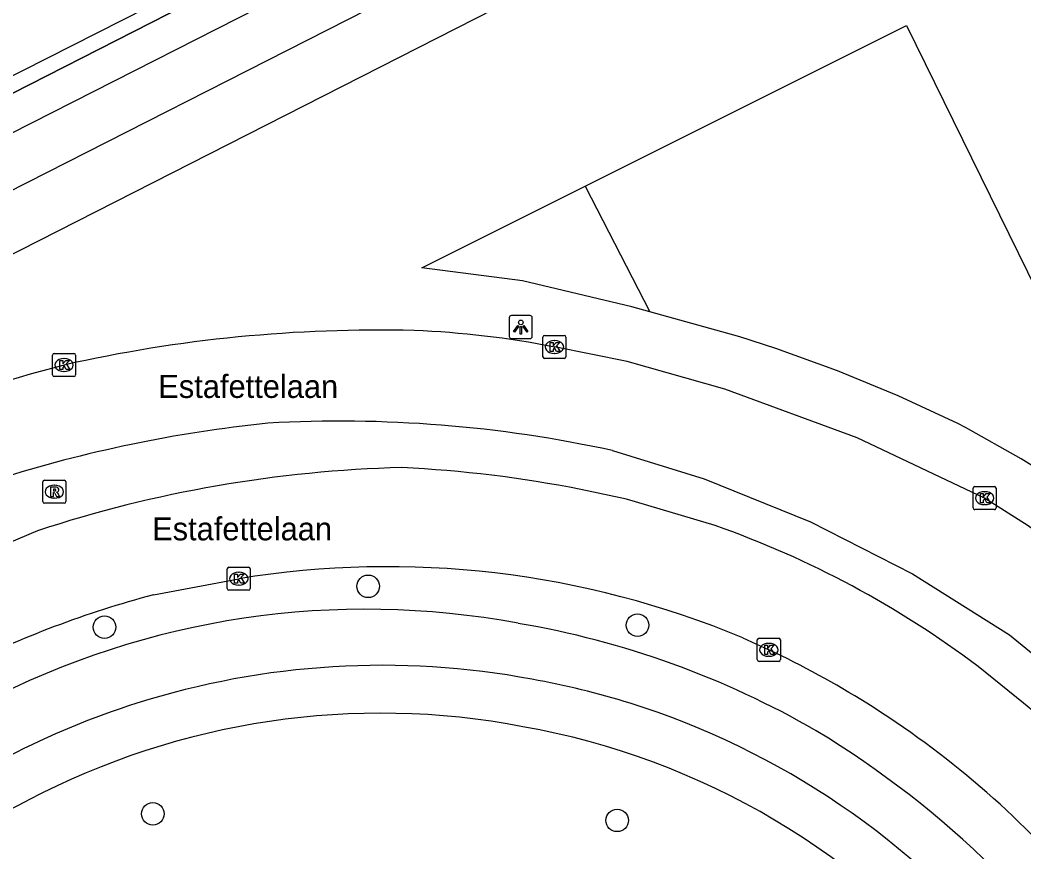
# Model space of a CAD drawing. Extents: x 158838 to 160074, y 386376 to 387776.
# Drawn here: x 159505.8 to 159549.35, y 386993.55 to 387029.65 of the extents above; entities that cross this region are included whole.
import ezdxf

# ---------------------------------------------------------------- set-up
doc = ezdxf.new("R2010")
doc.units = 0
for name, color, linetype in [('IMGEO_Berm_groen', 7, 'Continuous'), ('IMGEO_Boom', 7, 'Continuous'), ('IMGEO_Fietspad_gesloten', 7, 'Continuous'), ('IMGEO_Groenvoorziening', 7, 'Continuous'), ('IMGEO_Hek', 7, 'Continuous'), ('IMGEO_Kolk', 7, 'Continuous'), ('IMGEO_Lichtpunt', 7, 'Continuous'), ('IMGEO_Openbare_ruimte_label', 7, 'Continuous'), ('IMGEO_Rijbaan_lokaal_gesloten', 7, 'Continuous'), ('IMGEO_Rioolput', 7, 'Continuous'), ('IMGEO_Voetpad_open', 7, 'Continuous')]:
    doc.layers.add(name, color=color, linetype=linetype)

msp = doc.modelspace()

# ---------------------------------------------------------------- linework, layer by layer
at = {"layer": 'IMGEO_Berm_groen'}
for points in [[(159530.315, 387022.44), (159544.262, 387029.417), (159554.755, 387008.033), (159553.866, 387007.581), (159551.579, 387009.145), (159549.226, 387010.609), (159546.813, 387011.97), (159546.486, 387012.144), (159543.902, 387013.337), (159541.27, 387014.42), (159538.595, 387015.392), (159537.031, 387015.901), (159533.116, 387016.992)], [(159533.116, 387016.992), (159532.334, 387017.21), (159527.59, 387018.338), (159523.234, 387018.898), (159530.315, 387022.44)], [(159530.315, 387022.44), (159533.116, 387016.992)]]:
    msp.add_lwpolyline(points, dxfattribs=at)
at = {"layer": 'IMGEO_Boom'}
for centre in [(159520.9, 387005.075), (159509.462, 387003.304), (159532.588, 387003.386), (159511.553, 386995.198), (159531.706, 386994.918)]:
    msp.add_circle(centre, 0.489, dxfattribs=at)
at = {"layer": 'IMGEO_Fietspad_gesloten'}
for points in [[(159426.93, 386982.455), (159427.151, 386982.568), (159457.994, 386998.14), (159461.651, 387000), (159500, 387019.508), (159525.224, 387032.339), (159541.774, 387040.757)], [(159541.384, 387037.744), (159526.369, 387030.114), (159500, 387016.714), (159467.11, 387000), (159462.49, 386997.652)]]:
    msp.add_lwpolyline(points, dxfattribs=at)
for centre, radius, start, end in [((159520.805, 386968.172), 35.91, 79.3987, 117.5844), ((159520.902, 386965.164), 38.854, 59.9739, 80.354), ((159521.514, 386966.388), 35.259, 79.3868, 107.5824), ((159521.842, 386966.711), 34.883, 72.6161, 79.8187), ((159521.481, 386966.465), 35.176, 107.5683, 117.4159), ((159521.908, 386966.991), 34.595, 38.9112, 72.581), ((159518.505, 386962.719), 42.179, 32.2925, 58.817)]:
    msp.add_arc(centre, radius, start, end, dxfattribs=at)
at = {"layer": 'IMGEO_Groenvoorziening'}
for points in [[(159330.518, 387042.115), (159361.936, 386981.03), (159364.368, 386980.011), (159456.775, 387027.573), (159466.963, 387007.729), (159523.22, 387036.235), (159530.436, 387039.892), (159483.442, 387131.694)], [(159536.529, 387042.312), (159523.508, 387035.675), (159462.644, 387004.65)]]:
    msp.add_lwpolyline(points, dxfattribs=at)
at = {"layer": 'IMGEO_Hek'}
msp.add_lwpolyline([(159462.644, 387004.65), (159523.508, 387035.675)], dxfattribs=at)
at = {"layer": 'IMGEO_Kolk'}
for p, q in [((159528.556, 387015.962), (159529.408, 387015.962)), ((159528.481, 387015.036), (159528.481, 387015.888)), ((159528.969, 387015.742), (159528.994, 387015.742)), ((159529.482, 387015.888), (159529.482, 387015.036)), ((159507.203, 387014.253), (159507.203, 387015.105)), ((159507.278, 387015.179), (159508.13, 387015.179)), ((159508.204, 387015.105), (159508.204, 387014.253)), ((159528.992, 387015.182), (159528.967, 387015.182)), ((159507.691, 387014.959), (159507.716, 387014.959)), ((159529.408, 387014.962), (159528.556, 387014.962)), ((159508.13, 387014.179), (159507.278, 387014.179)), ((159507.714, 387014.399), (159507.689, 387014.399)), ((159547.222, 387009.402), (159548.074, 387009.402)), ((159547.147, 387008.476), (159547.147, 387009.328)), ((159547.635, 387009.182), (159547.66, 387009.182)), ((159548.148, 387009.328), (159548.148, 387008.476)), ((159547.658, 387008.622), (159547.633, 387008.622)), ((159548.074, 387008.402), (159547.222, 387008.402)), ((159514.86, 387005.905), (159515.712, 387005.905)), ((159514.785, 387004.979), (159514.785, 387005.831)), ((159515.273, 387005.685), (159515.298, 387005.685)), ((159515.786, 387005.831), (159515.786, 387004.979)), ((159515.296, 387005.125), (159515.271, 387005.125)), ((159515.712, 387004.905), (159514.86, 387004.905)), ((159537.784, 387001.894), (159537.784, 387002.746)), ((159537.859, 387002.82), (159538.711, 387002.82)), ((159538.272, 387002.6), (159538.297, 387002.6)), ((159538.785, 387002.746), (159538.785, 387001.894)), ((159538.295, 387002.04), (159538.27, 387002.04)), ((159538.711, 387001.82), (159537.859, 387001.82))]:
    msp.add_line(p, q, dxfattribs=at)
for points in [[(159528.556, 387015.962), (159529.408, 387015.962)], [(159528.481, 387015.036), (159528.481, 387015.888)], [(159528.802, 387015.662), (159528.925, 387015.662), (159528.925, 387015.511), (159529.055, 387015.662), (159529.219, 387015.662), (159529.073, 387015.511), (159529.226, 387015.262), (159529.074, 387015.262), (159528.989, 387015.426), (159528.925, 387015.359), (159528.925, 387015.262), (159528.802, 387015.262), (159528.802, 387015.662)], [(159529.482, 387015.888), (159529.482, 387015.036)], [(159507.203, 387014.253), (159507.203, 387015.105)], [(159507.278, 387015.179), (159508.13, 387015.179)], [(159508.204, 387015.105), (159508.204, 387014.253)], [(159507.524, 387014.879), (159507.647, 387014.879), (159507.647, 387014.728), (159507.777, 387014.879), (159507.941, 387014.879), (159507.795, 387014.728), (159507.948, 387014.479), (159507.796, 387014.479), (159507.711, 387014.643), (159507.647, 387014.576), (159507.647, 387014.479), (159507.524, 387014.479), (159507.524, 387014.879)], [(159529.408, 387014.962), (159528.556, 387014.962)], [(159508.13, 387014.179), (159507.278, 387014.179)], [(159547.222, 387009.402), (159548.074, 387009.402)], [(159547.147, 387008.476), (159547.147, 387009.328)], [(159547.468, 387009.102), (159547.591, 387009.102), (159547.591, 387008.951), (159547.721, 387009.102), (159547.885, 387009.102), (159547.739, 387008.951), (159547.892, 387008.702), (159547.74, 387008.702), (159547.655, 387008.866), (159547.591, 387008.799), (159547.591, 387008.702), (159547.468, 387008.702), (159547.468, 387009.102)], [(159548.148, 387009.328), (159548.148, 387008.476)], [(159548.074, 387008.402), (159547.222, 387008.402)], [(159514.86, 387005.905), (159515.712, 387005.905)], [(159514.785, 387004.979), (159514.785, 387005.831)], [(159515.106, 387005.605), (159515.229, 387005.605), (159515.229, 387005.454), (159515.359, 387005.605), (159515.523, 387005.605), (159515.377, 387005.454), (159515.53, 387005.205), (159515.378, 387005.205), (159515.293, 387005.369), (159515.229, 387005.302), (159515.229, 387005.205), (159515.106, 387005.205), (159515.106, 387005.605)], [(159515.786, 387005.831), (159515.786, 387004.979)], [(159515.712, 387004.905), (159514.86, 387004.905)], [(159537.784, 387001.894), (159537.784, 387002.746)], [(159537.859, 387002.82), (159538.711, 387002.82)], [(159538.105, 387002.52), (159538.228, 387002.52), (159538.228, 387002.369), (159538.358, 387002.52), (159538.522, 387002.52), (159538.376, 387002.369), (159538.529, 387002.12), (159538.377, 387002.12), (159538.292, 387002.284), (159538.228, 387002.217), (159538.228, 387002.12), (159538.105, 387002.12), (159538.105, 387002.52)], [(159538.785, 387002.746), (159538.785, 387001.894)], [(159538.711, 387001.82), (159537.859, 387001.82)]]:
    msp.add_lwpolyline(points, dxfattribs=at)
for centre, start, end in [((159528.558, 387015.886), 91.552, 178.448), ((159528.558, 387015.886), 91.552, 178.448), ((159529.406, 387015.886), 1.552, 88.448), ((159529.406, 387015.886), 1.552, 88.448), ((159507.28, 387015.103), 91.552, 178.448), ((159507.28, 387015.103), 91.552, 178.448), ((159508.128, 387015.103), 1.552, 88.448), ((159508.128, 387015.103), 1.552, 88.448), ((159528.558, 387015.038), 181.552, 268.448), ((159528.558, 387015.038), 181.552, 268.448), ((159529.406, 387015.038), 271.552, 358.448), ((159529.406, 387015.038), 271.552, 358.448), ((159507.28, 387014.255), 181.552, 268.448), ((159507.28, 387014.255), 181.552, 268.448), ((159508.128, 387014.255), 271.552, 358.448), ((159508.128, 387014.255), 271.552, 358.448), ((159547.224, 387009.326), 91.552, 178.448), ((159547.224, 387009.326), 91.552, 178.448), ((159548.072, 387009.326), 1.552, 88.448), ((159548.072, 387009.326), 1.552, 88.448), ((159547.224, 387008.478), 181.552, 268.448), ((159547.224, 387008.478), 181.552, 268.448), ((159548.072, 387008.478), 271.552, 358.448), ((159548.072, 387008.478), 271.552, 358.448), ((159514.862, 387005.829), 91.552, 178.448), ((159514.862, 387005.829), 91.552, 178.448), ((159515.71, 387005.829), 1.552, 88.448), ((159515.71, 387005.829), 1.552, 88.448), ((159514.862, 387004.981), 181.552, 268.448), ((159514.862, 387004.981), 181.552, 268.448), ((159515.71, 387004.981), 271.552, 358.448), ((159515.71, 387004.981), 271.552, 358.448), ((159537.861, 387002.744), 91.552, 178.448), ((159537.861, 387002.744), 91.552, 178.448), ((159538.709, 387002.744), 1.552, 88.448), ((159538.709, 387002.744), 1.552, 88.448), ((159537.861, 387001.896), 181.552, 268.448), ((159537.861, 387001.896), 181.552, 268.448), ((159538.709, 387001.896), 271.552, 358.448), ((159538.709, 387001.896), 271.552, 358.448)]:
    msp.add_arc(centre, 0.0765, start, end, dxfattribs=at)
for centre, major_axis, ratio, start_param, end_param in [((159528.968, 387015.462), (-0.387, 0.002), 0.722429, 4.712389, 7.853982), ((159528.993, 387015.462), (-0.39, 0.002), 0.717154, 1.570796, 4.712389), ((159507.69, 387014.679), (-0.387, 0.002), 0.722429, 4.712389, 7.853982), ((159507.715, 387014.679), (-0.39, 0.002), 0.717154, 1.570796, 4.712389), ((159547.634, 387008.902), (-0.387, 0.002), 0.722429, 4.712389, 7.853982), ((159547.659, 387008.902), (-0.39, 0.002), 0.717154, 1.570796, 4.712389), ((159515.272, 387005.405), (-0.387, 0.002), 0.722429, 4.712389, 7.853982), ((159515.297, 387005.405), (-0.39, 0.002), 0.717154, 1.570796, 4.712389), ((159538.271, 387002.32), (-0.387, 0.002), 0.722429, 4.712389, 7.853982), ((159538.296, 387002.32), (-0.39, 0.002), 0.717154, 1.570796, 4.712389)]:
    msp.add_ellipse(centre, major_axis=major_axis, ratio=ratio, start_param=start_param, end_param=end_param, dxfattribs=at)
at = {"layer": 'IMGEO_Lichtpunt'}
for p, q in [((159527.925, 387016.825), (159527.117, 387016.825)), ((159527.925, 387016.825), (159527.117, 387016.825)), ((159527.023, 387016.73), (159527.023, 387015.923)), ((159527.023, 387016.73), (159527.023, 387015.923)), ((159528.019, 387015.923), (159528.019, 387016.73)), ((159528.019, 387015.923), (159528.019, 387016.73)), ((159527.117, 387015.829), (159527.925, 387015.829)), ((159527.117, 387015.829), (159527.925, 387015.829))]:
    msp.add_line(p, q, dxfattribs=at)
for points in [[(159527.397, 387016.394), (159527.436, 387016.366), (159527.248, 387016.104), (159527.21, 387016.131), (159527.397, 387016.394)], [(159527.499, 387016.346), (159527.546, 387016.346), (159527.546, 387016.024), (159527.499, 387016.024), (159527.499, 387016.346)], [(159527.609, 387016.366), (159527.647, 387016.393), (159527.834, 387016.131), (159527.795, 387016.103), (159527.609, 387016.366)]]:
    msp.add_lwpolyline(points, dxfattribs=at)
msp.add_circle((159527.522, 387016.528), 0.0994, dxfattribs=at)
for centre, start, end in [((159527.117, 387016.73), 90, 180), ((159527.117, 387016.73), 90, 180), ((159527.925, 387016.73), 0, 90), ((159527.925, 387016.73), 0, 90), ((159527.117, 387015.923), 180, 270), ((159527.117, 387015.923), 180, 270), ((159527.925, 387015.923), 270, 0), ((159527.925, 387015.923), 270, 360)]:
    msp.add_arc(centre, 0.0946, start, end, dxfattribs=at)
at = {"layer": 'IMGEO_Rijbaan_lokaal_gesloten'}
for points in [[(159561.521, 386997.809), (159558.55, 387000.498), (159557.089, 387001.873), (159554.001, 387004.445), (159549.536, 387007.698), (159547.648, 387008.9), (159542.115, 387011.52), (159536.371, 387013.636), (159532.139, 387014.834), (159528.982, 387015.461)], [(159531.503, 387010.965), (159535.481, 387009.734), (159540.092, 387007.879), (159544.519, 387005.62), (159548.726, 387002.975), (159552.354, 387000), (159553.335, 386999.112), (159554.644, 386997.824), (159557.582, 386994.542), (159560.215, 386991.01), (159562.522, 386987.258), (159570.424, 386971.741)], [(159535.957, 387007.71), (159532.115, 387008.861), (159530.122, 387009.28)], [(159506.555, 387007.488), (159501.961, 387005.543), (159500, 387004.606), (159490.366, 387000), (159466.95, 386988.806)], [(159511.581, 387004.709), (159515.285, 387005.406)], [(159537.159, 387002.839), (159538.286, 387002.321)], [(159550.465, 386999.08), (159549.331, 387000), (159547.361, 387001.598)]]:
    msp.add_lwpolyline(points, dxfattribs=at)
for centre, radius, start, end in [((159521.347, 386954.062), 62.132, 88.56872, 102.68444), ((159521.306, 386976.334), 39.872, 78.9006, 87.7104), ((159524.184, 386950.945), 65.829, 104.49776, 111.55361), ((159522.622, 386953.54), 58.928, 95.91227, 107.61303), ((159519.678, 386956.919), 55.324, 77.6588, 93.2396), ((159523.765, 386955.129), 55.115, 91.4621, 108.1955), ((159519.786, 386956.783), 53.505, 78.8612, 87.2432), ((159521.889, 386967.767), 42.348, 53.0236, 70.598), ((159521.726, 386965.811), 40.116, 67.374, 99.2394), ((159523.565, 386960.061), 46.228, 105.0245, 116.2273), ((159520.764, 386965.231), 41.021, 57.9511, 64.7127), ((159520.86, 386965.415), 40.814, 40.7435, 57.9286)]:
    msp.add_arc(centre, radius, start, end, dxfattribs=at)
at = {"layer": 'IMGEO_Rioolput'}
for p, q in [((159506.781, 387008.753), (159506.781, 387009.605)), ((159506.856, 387009.679), (159507.708, 387009.679)), ((159507.269, 387009.459), (159507.294, 387009.459)), ((159507.782, 387009.605), (159507.782, 387008.753)), ((159507.708, 387008.679), (159506.856, 387008.679)), ((159507.292, 387008.899), (159507.267, 387008.899))]:
    msp.add_line(p, q, dxfattribs=at)
for points in [[(159506.781, 387008.753), (159506.781, 387009.605)], [(159506.856, 387009.679), (159507.708, 387009.679)], [(159507.37, 387009.377), (159507.118, 387009.379), (159507.118, 387008.979)], [(159507.782, 387009.605), (159507.782, 387008.753)], [(159507.118, 387008.979), (159507.242, 387008.979), (159507.242, 387009.141), (159507.253, 387009.141)], [(159507.296, 387009.298), (159507.242, 387009.298), (159507.242, 387009.217)], [(159507.242, 387009.217), (159507.294, 387009.217)], [(159507.3, 387009.112), (159507.371, 387008.979), (159507.511, 387008.979), (159507.446, 387009.105)], [(159507.708, 387008.679), (159506.856, 387008.679)]]:
    msp.add_lwpolyline(points, dxfattribs=at)
for centre, radius, start, end in [((159506.858, 387009.603), 0.0765, 91.552, 178.448), ((159506.858, 387009.603), 0.0765, 91.552, 178.448), ((159507.369, 387009.267), 0.109, 350.3612, 89.416), ((159507.706, 387009.603), 0.0765, 1.552, 88.448), ((159507.706, 387009.603), 0.0765, 1.552, 88.448), ((159507.252, 387009.088), 0.0533, 26.0293, 88.6989), ((159507.278, 387009.406), 0.19, 274.7715, 282.9687), ((159507.302, 387009.202), 0.0964, 77.0061, 93.1865), ((159507.316, 387009.259), 0.0378, 276.6634, 79.6772), ((159507.367, 387009.267), 0.112, 277.5842, 350.9817), ((159507.351, 387009.052), 0.108, 29.5134, 73.7905), ((159506.858, 387008.755), 0.0765, 181.552, 268.448), ((159506.858, 387008.755), 0.0765, 181.552, 268.448), ((159507.706, 387008.755), 0.0765, 271.552, 358.448), ((159507.706, 387008.755), 0.0765, 271.552, 358.448)]:
    msp.add_arc(centre, radius, start, end, dxfattribs=at)
for centre, major_axis, ratio, start_param, end_param in [((159507.268, 387009.179), (-0.387, 0.002), 0.722429, 4.712389, 7.853982), ((159507.293, 387009.179), (-0.39, 0.002), 0.717154, 1.570796, 4.712389)]:
    msp.add_ellipse(centre, major_axis=major_axis, ratio=ratio, start_param=start_param, end_param=end_param, dxfattribs=at)
at = {"layer": 'IMGEO_Voetpad_open'}
for points in [[(159463.326, 387003.338), (159500, 387021.989), (159524.214, 387034.303), (159544.906, 387044.825)], [(159472.365, 386978.59), (159500, 386992.659), (159506.154, 386995.792)]]:
    msp.add_lwpolyline(points, dxfattribs=at)
for centre, radius, start, end in [((159521.438, 386966.763), 32.807, 79.1474, 117.7671), ((159521.906, 386966.858), 32.628, 38.8107, 79.9223)]:
    msp.add_arc(centre, radius, start, end, dxfattribs=at)

# ---------------------------------------------------------------- texts
at = {"layer": 'IMGEO_Openbare_ruimte_label'}
for p in [(159511.792, 387013.25), (159511.526, 387007.07)]:
    msp.add_text('Estafettelaan', height=1, dxfattribs=at).set_placement(p)

doc.saveas('drawing.dxf')
